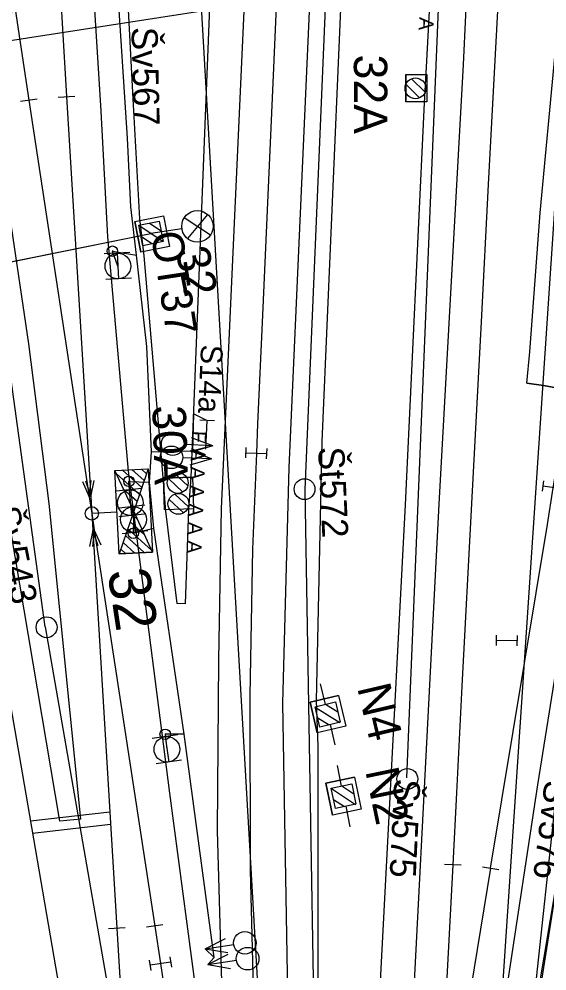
# Model space of a CAD drawing. Extents: x -545736 to -544888, y -1122892 to -1119128.
# Drawn here: x -545136.37 to -545111.06, y -1122123.65 to -1122078.04 of the extents above; entities that cross this region are included whole.
import ezdxf

# ---------------------------------------------------------------- set-up
doc = ezdxf.new("R2010")
doc.units = 0
for name, color, linetype in [('osvětlené plochy-hodnota-obrys', 7, 'Continuous'), ('Vrstva 1', 7, 'Continuous'), ('Vrstva 1 - Koleje', 7, 'Continuous'), ('Vrstva 11 - Trakce', 7, 'Continuous'), ('Vrstva 12 - Trakce zaklady', 7, 'Continuous'), ('Vrstva 2 - Vyhybky', 7, 'Continuous'), ('Vrstva 25', 7, 'Continuous'), ('Vrstva 27', 7, 'Continuous'), ('Vrstva 28 - zabzar', 7, 'Continuous'), ('Vrstva 3', 7, 'Continuous'), ('Vrstva 3 - Lisy - Pocitaci body', 7, 'Continuous'), ('Vrstva 35', 7, 'Continuous'), ('Vrstva 4 - Teren - stezky - prechody - plochy', 7, 'Continuous'), ('Vrstva 43', 7, 'Continuous'), ('Vrstva 44', 7, 'Continuous'), ('Vrstva 6 - Navesti', 7, 'Continuous'), ('Vrstva 7 - Namezniky-vystroj', 7, 'Continuous')]:
    doc.layers.add(name, color=color, linetype=linetype)

msp = doc.modelspace()

# ---------------------------------------------------------------- linework, layer by layer
at = {"layer": 'osvětlené plochy-hodnota-obrys'}
for points in [[(-545114.36, -1122142.005), (-545095.834, -1122030.811), (-545094.039, -1122008.497), (-545094.672, -1121983.393), (-545097.737, -1121961.902), (-545099.42, -1121918.553), (-545101.285, -1121870.536), (-545123.71, -1121759.379), (-545130.296, -1121736.567), (-545147.419, -1121693.847), (-545162.352, -1121662.092), (-545176.655, -1121642.604), (-545199.404, -1121614.631), (-545212.209, -1121594.037), (-545225.557, -1121565.516)], [(-545115.194, -1122188.84), (-545115.464, -1122158.52), (-545110.116, -1122078.531), (-545109.516, -1122044.98), (-545111.654, -1121993.485), (-545115.876, -1121955.778), (-545121.955, -1121920.051), (-545160.528, -1121723.806), (-545171.589, -1121690.909), (-545189.933, -1121650.816), (-545214.916, -1121599.46)], [(-545141.742, -1122267.38), (-545105.592, -1122261.055), (-545104.447, -1122260.603), (-545110.322, -1122216.729), (-545115.194, -1122188.84), (-545124.338, -1122134.271), (-545128.334, -1122064.958), (-545124.139, -1121980.114), (-545129.58, -1121934.549), (-545137.864, -1121889.42)]]:
    msp.add_lwpolyline(points, dxfattribs=at)
at = {"layer": 'Vrstva 1'}
msp.add_lwpolyline([(-545113.761, -1122118.721), (-545111.041, -1122102.252), (-545110.768, -1122100.493), (-545109.904, -1122095.374)], dxfattribs=at)
at = {"layer": 'Vrstva 1 - Koleje'}
for points in [[(-545113.063, -1122022.444), (-545112.892, -1122031.785), (-545112.733, -1122040.009), (-545112.597, -1122048.598), (-545112.627, -1122056.692), (-545112.832, -1122065.142), (-545113.129, -1122071.707), (-545113.221, -1122073.756), (-545113.873, -1122085.957), (-545114.218, -1122092.542), (-545114.679, -1122101.258), (-545115.139, -1122110.007), (-545115.402, -1122115.122), (-545115.579, -1122118.568), (-545116.454, -1122135.101), (-545117.248, -1122150.087), (-545117.326, -1122151.565)], [(-545135.031, -1122059.769), (-545135.004, -1122061.579), (-545134.974, -1122063.54), (-545134.727, -1122070.743), (-545134.304, -1122078.24), (-545134.091, -1122081.75), (-545132.926, -1122100.93), (-545132.877, -1122101.728)], [(-545138.77, -1122062.93), (-545138.502, -1122064.693), (-545137.471, -1122071.48), (-545135.893, -1122081.93), (-545132.998, -1122100.937), (-545132.877, -1122101.728)], [(-545144.042, -1122070.186), (-545142.439, -1122079.045), (-545140.859, -1122087.836), (-545139.085, -1122097.827), (-545138.903, -1122098.857), (-545138.476, -1122101.28), (-545137.685, -1122105.765), (-545136.217, -1122114.166), (-545134.691, -1122122.995), (-545133.624, -1122129.19), (-545132.751, -1122134.262), (-545129.915, -1122150.673), (-545127.814, -1122162.832), (-545127.224, -1122166.247), (-545127.086, -1122167.045)], [(-545123.814, -1122072.276), (-545124.174, -1122080.378), (-545124.539, -1122088.63), (-545124.701, -1122092.225), (-545124.934, -1122097.429), (-545124.989, -1122098.841), (-545125.168, -1122103.436), (-545125.309, -1122110.454), (-545125.289, -1122118.819), (-545125.073, -1122126.97), (-545124.644, -1122135.381), (-545124.26, -1122141.667), (-545123.976, -1122146.393), (-545122.97, -1122162.986), (-545120.279, -1122178.57), (-545120.143, -1122179.358)], [(-545132.877, -1122101.728), (-545132.757, -1122102.519), (-545129.864, -1122121.501), (-545129.591, -1122123.302), (-545129.087, -1122126.62), (-545128.539, -1122130.186), (-545127.363, -1122137.464), (-545126.26, -1122143.934), (-545125.795, -1122146.62), (-545122.97, -1122162.986), (-545120.279, -1122178.57), (-545120.143, -1122179.358)], [(-545132.877, -1122101.728), (-545132.829, -1122102.526), (-545131.676, -1122121.61), (-545130.935, -1122133.988), (-545129.915, -1122150.673), (-545127.814, -1122162.832), (-545127.224, -1122166.247), (-545127.086, -1122167.045)], [(-545113.761, -1122118.721), (-545116.454, -1122135.101), (-545117.248, -1122150.087), (-545117.326, -1122151.565)]]:
    msp.add_lwpolyline(points, dxfattribs=at)
at = {"layer": 'Vrstva 11 - Trakce'}
for p, q in [((-545117.548, -1122080.895), (-545116.902, -1122081.541)), ((-545117.818, -1122081.155), (-545117.163, -1122081.81)), ((-545130.108, -1122087.812), (-545129.559, -1122088.179)), ((-545160.593, -1122094.514), (-545130.043, -1122088.309)), ((-545130.628, -1122087.916), (-545129.455, -1122088.699)), ((-545130.528, -1122088.433), (-545129.972, -1122088.805)), ((-545129.207, -1122100.054), (-545128.516, -1122100.704)), ((-545128.931, -1122099.799), (-545128.28, -1122100.41)), ((-545129.177, -1122101.058), (-545128.487, -1122101.704)), ((-545128.902, -1122100.801), (-545128.249, -1122101.414)), ((-545121.683, -1122110.878), (-545121.912, -1122109.901)), ((-545122.165, -1122111.012), (-545120.991, -1122111.739)), ((-545121.678, -1122110.873), (-545121.084, -1122111.241)), ((-545122.043, -1122111.528), (-545121.507, -1122111.86)), ((-545121.458, -1122111.838), (-545121.226, -1122112.821)), ((-545120.907, -1122114.791), (-545121.109, -1122113.808)), ((-545120.901, -1122114.786), (-545120.318, -1122115.17)), ((-545121.392, -1122114.912), (-545120.239, -1122115.671)), ((-545121.285, -1122115.431), (-545120.758, -1122115.778)), ((-545120.708, -1122115.757), (-545120.503, -1122116.746))]:
    msp.add_line(p, q, dxfattribs=at)
for points in [[(-545129.65, -1122087.721), (-545129.455, -1122088.702), (-545130.436, -1122088.897), (-545130.631, -1122087.916)], [(-545121.197, -1122110.76), (-545120.968, -1122111.733), (-545121.941, -1122111.962), (-545122.17, -1122110.989)], [(-545120.417, -1122114.686), (-545120.215, -1122115.666), (-545121.195, -1122115.868), (-545121.397, -1122114.888)]]:
    msp.add_lwpolyline(points, close=True, dxfattribs=at)
for centre in [(-545117.364, -1122081.356), (-545128.758, -1122100.267), (-545128.726, -1122101.267)]:
    msp.add_circle(centre, 0.5, dxfattribs=at)
at = {"layer": 'Vrstva 12 - Trakce zaklady'}
for p, q in [((-545117.824, -1122080.693), (-545116.824, -1122080.692)), ((-545116.823, -1122082.005), (-545117.823, -1122082.006)), ((-545130.817, -1122087.732), (-545129.444, -1122087.458)), ((-545129.151, -1122088.928), (-545130.524, -1122089.202)), ((-545128.048, -1122099.992), (-545129.447, -1122100.036)), ((-545128, -1122101.513), (-545129.399, -1122101.557)), ((-545121.055, -1122110.451), (-545122.418, -1122110.771)), ((-545120.708, -1122111.927), (-545122.071, -1122112.247)), ((-545120.289, -1122114.367), (-545121.66, -1122114.65)), ((-545119.973, -1122115.899), (-545121.344, -1122116.182))]:
    msp.add_line(p, q, dxfattribs=at)
for points in [[(-545117.823, -1122082.006), (-545117.824, -1122080.693), (-545116.824, -1122080.692), (-545116.823, -1122082.005), (-545117.823, -1122082.006)], [(-545117.824, -1122080.693), (-545117.824, -1122080.693), (-545117.823, -1122082.006), (-545117.823, -1122082.006)], [(-545116.824, -1122080.692), (-545116.824, -1122080.692), (-545116.823, -1122082.005), (-545116.823, -1122082.005)], [(-545130.524, -1122089.202), (-545130.817, -1122087.732), (-545129.444, -1122087.458), (-545129.151, -1122088.928), (-545130.524, -1122089.202)], [(-545130.817, -1122087.732), (-545130.817, -1122087.732), (-545130.524, -1122089.202), (-545130.524, -1122089.202)], [(-545129.444, -1122087.458), (-545129.444, -1122087.458), (-545129.151, -1122088.928), (-545129.151, -1122088.928)], [(-545129.399, -1122101.557), (-545129.447, -1122100.036), (-545128.048, -1122099.992), (-545128, -1122101.513), (-545129.399, -1122101.557)], [(-545129.447, -1122100.036), (-545129.447, -1122100.036), (-545129.399, -1122101.557), (-545129.399, -1122101.557)], [(-545128.048, -1122099.992), (-545128.048, -1122099.992), (-545128, -1122101.513), (-545128, -1122101.513)], [(-545122.071, -1122112.247), (-545122.418, -1122110.771), (-545121.055, -1122110.451), (-545120.708, -1122111.927), (-545122.071, -1122112.247)], [(-545121.055, -1122110.451), (-545121.055, -1122110.451), (-545120.708, -1122111.927), (-545120.708, -1122111.927)], [(-545122.418, -1122110.771), (-545122.418, -1122110.771), (-545122.071, -1122112.247), (-545122.071, -1122112.247)], [(-545120.289, -1122114.367), (-545119.973, -1122115.899), (-545121.344, -1122116.182), (-545121.66, -1122114.65), (-545120.289, -1122114.367)], [(-545121.66, -1122114.65), (-545121.66, -1122114.65), (-545121.344, -1122116.182), (-545121.344, -1122116.182)], [(-545120.289, -1122114.367), (-545120.289, -1122114.367), (-545119.973, -1122115.899), (-545119.973, -1122115.899)]]:
    msp.add_lwpolyline(points, dxfattribs=at)
at = {"layer": 'Vrstva 2 - Vyhybky'}
for p, q in [((-545135.498, -1122081.87), (-545136.288, -1122081.99)), ((-545134.49, -1122081.774), (-545133.692, -1122081.726)), ((-545131.406, -1122099.649), (-545130.481, -1122100.483)), ((-545130.955, -1122099.626), (-545130.369, -1122100.154)), ((-545130.503, -1122099.603), (-545130.257, -1122099.824)), ((-545131.709, -1122099.807), (-545130.594, -1122100.813)), ((-545131.369, -1122100.545), (-545130.707, -1122101.142)), ((-545131.028, -1122101.283), (-545130.819, -1122101.472)), ((-545131.67, -1122101.67), (-545132.877, -1122101.728)), ((-545130.931, -1122101.8), (-545130.69, -1122102.017)), ((-545131.155, -1122102.458), (-545130.009, -1122103.492)), ((-545131.043, -1122102.129), (-545130.349, -1122102.754)), ((-545131.268, -1122102.788), (-545130.366, -1122103.601)), ((-545131.38, -1122103.117), (-545130.819, -1122103.624)), ((-545131.493, -1122103.447), (-545131.27, -1122103.648)), ((-545115.18, -1122118.589), (-545115.978, -1122118.547)), ((-545114.156, -1122118.656), (-545113.366, -1122118.786)), ((-545131.277, -1122121.586), (-545132.075, -1122121.634)), ((-545129.469, -1122121.441), (-545130.259, -1122121.561))]:
    msp.add_line(p, q, dxfattribs=at)
for points in [[(-545135.893, -1122081.93), (-545132.998, -1122100.937), (-545132.877, -1122101.728), (-545132.757, -1122102.519), (-545129.864, -1122121.501)], [(-545134.091, -1122081.75), (-545132.926, -1122100.93), (-545132.877, -1122101.728), (-545132.829, -1122102.526), (-545131.676, -1122121.61)], [(-545130.175, -1122099.586), (-545130.871, -1122101.624), (-545131.773, -1122099.668), (-545130.175, -1122099.586)], [(-545133.319, -1122100.204), (-545132.998, -1122100.937), (-545132.91, -1122100.142)], [(-545133.18, -1122100.171), (-545132.926, -1122100.93), (-545132.766, -1122100.146)], [(-545129.969, -1122103.58), (-545130.871, -1122101.624), (-545131.566, -1122103.663), (-545129.969, -1122103.58)], [(-545132.576, -1122103.285), (-545132.829, -1122102.526), (-545132.989, -1122103.31)], [(-545132.436, -1122103.252), (-545132.757, -1122102.519), (-545132.845, -1122103.314)], [(-545115.579, -1122118.568), (-545116.454, -1122135.101), (-545117.248, -1122150.087), (-545117.326, -1122151.565)], [(-545113.761, -1122118.721), (-545116.454, -1122135.101)]]:
    msp.add_lwpolyline(points, dxfattribs=at)
msp.add_lwpolyline([(-545130.175, -1122099.586), (-545129.969, -1122103.58), (-545131.566, -1122103.663), (-545131.773, -1122099.668)], close=True, dxfattribs=at)
msp.add_circle((-545132.877, -1122101.728), 0.32, dxfattribs=at)
at = {"layer": 'Vrstva 25'}
for p, q in [((-545127.331, -1122087.394), (-545128.293, -1122088.554)), ((-545127.194, -1122088.4), (-545128.443, -1122087.556)), ((-545128.56, -1122088.083), (-545130.043, -1122088.309))]:
    msp.add_line(p, q, dxfattribs=at)
msp.add_lwpolyline([(-545160.593, -1122094.514), (-545130.043, -1122088.309)], dxfattribs=at)
msp.add_circle((-545127.814, -1122087.972), 0.754, dxfattribs=at)
at = {"layer": 'Vrstva 27'}
for p, q in [((-545131.892, -1122089.135), (-545131.888, -1122089.185)), ((-545131.102, -1122100.165), (-545131.098, -1122100.215)), ((-545130.893, -1122102.655), (-545130.887, -1122102.705)), ((-545129.363, -1122112.285), (-545129.357, -1122112.335))]:
    msp.add_line(p, q, dxfattribs=at)
for centre in [(-545131.89, -1122089.16), (-545131.1, -1122100.19), (-545130.89, -1122102.68), (-545129.36, -1122112.31)]:
    msp.add_circle(centre, 0.25, dxfattribs=at)
at = {"layer": 'Vrstva 28 - zabzar'}
for points in [[(-545127.01, -1122123.01), (-545128.45, -1122112.3), (-545129.91, -1122102.44), (-545130.12, -1122100.23), (-545130.02, -1122098.77), (-545130.24, -1122093.73), (-545130.74, -1122089.35), (-545131, -1122087.03), (-545131.17, -1122083.74), (-545131.66, -1122076.12), (-545131.95, -1122065.09), (-545132.08, -1122064.03), (-545132.04, -1122061.55), (-545131.96, -1122058.03), (-545131.79, -1122051.05), (-545131.57, -1122044.14), (-545131.692, -1122036.343), (-545131.3, -1122024.96), (-545130.86, -1122020.8)], [(-545104.03, -1122096.48), (-545106.53, -1122096.32), (-545107.17, -1122096.2), (-545107.78, -1122096.12), (-545108.55, -1122096.09), (-545111.23, -1122095.6), (-545112.02, -1122095.49), (-545111.89, -1122093.99), (-545111.38, -1122087.33), (-545110.67, -1122079.69), (-545109.9, -1122076.04), (-545109.41, -1122075.97), (-545110.62, -1122076.05), (-545116.57, -1122075.81), (-545117.45, -1122075.87), (-545119.93, -1122076.16), (-545118.79, -1122075.59), (-545117.97, -1122075.33), (-545117.45, -1122075.87)], [(-545131.63, -1122089.87), (-545131.89, -1122089.16), (-545130.74, -1122089.35)], [(-545130.02, -1122098.77), (-545128.03, -1122098.72), (-545127.98, -1122096.95), (-545127.35, -1122097.27)], [(-545127.08, -1122098.49), (-545128.03, -1122098.72), (-545127.14, -1122099.11)], [(-545131.03, -1122101.21), (-545131.1, -1122100.19), (-545130.12, -1122100.23)], [(-545130.88, -1122102.02), (-545130.89, -1122102.68), (-545129.91, -1122102.44)], [(-545128.45, -1122112.3), (-545129.36, -1122112.31), (-545129.28, -1122113.03)], [(-545127.44, -1122122.59), (-545127.01, -1122123.01), (-545127.31, -1122123.35)]]:
    msp.add_lwpolyline(points, dxfattribs=at)
at = {"layer": 'Vrstva 3'}
for p, q in [((-545111.226, -1122100.173), (-545111.299, -1122100.668)), ((-545110.273, -1122100.566), (-545111.263, -1122100.42)), ((-545113.492, -1122107.559), (-545113.5, -1122108.059)), ((-545112.496, -1122107.825), (-545113.496, -1122107.809)), ((-545112.492, -1122107.575), (-545112.5, -1122108.075))]:
    msp.add_line(p, q, dxfattribs=at)
at = {"layer": 'Vrstva 3 - Lisy - Pocitaci body'}
for p, q in [((-545131.052, -1122089.218), (-545132.282, -1122089.292)), ((-545131.667, -1122089.255), (-545131.593, -1122090.485)), ((-545130.978, -1122090.448), (-545132.208, -1122090.522)), ((-545127.08, -1122098.49), (-545128.099, -1122098.1)), ((-545127.08, -1122098.49), (-545128.459, -1122098.429)), ((-545127.14, -1122099.11), (-545128.162, -1122098.727)), ((-545127.08, -1122098.49), (-545128.129, -1122098.789)), ((-545125.5, -1122099.068), (-545125.477, -1122098.569)), ((-545125.488, -1122098.819), (-545124.49, -1122098.863)), ((-545124.501, -1122099.113), (-545124.478, -1122098.614)), ((-545127.14, -1122099.11), (-545128.519, -1122099.06)), ((-545127.14, -1122099.11), (-545128.187, -1122099.417)), ((-545130.477, -1122100.537), (-545131.703, -1122100.657)), ((-545131.09, -1122100.597), (-545130.97, -1122101.823)), ((-545130.341, -1122101.336), (-545131.564, -1122101.481)), ((-545130.953, -1122101.408), (-545130.807, -1122102.632)), ((-545130.357, -1122101.763), (-545131.583, -1122101.883)), ((-545130.196, -1122102.559), (-545131.419, -1122102.704)), ((-545128.76, -1122112.331), (-545129.979, -1122112.51)), ((-545129.369, -1122112.42), (-545129.191, -1122113.64)), ((-545128.581, -1122113.55), (-545129.8, -1122113.729)), ((-545127.44, -1122122.59), (-545126.469, -1122122.093)), ((-545127.44, -1122122.59), (-545126.076, -1122122.382)), ((-545129.134, -1122122.98), (-545129.059, -1122123.474)), ((-545127.44, -1122122.59), (-545126.365, -1122122.775)), ((-545127.31, -1122123.35), (-545126.339, -1122122.853)), ((-545130.123, -1122123.13), (-545130.048, -1122123.624)), ((-545129.097, -1122123.227), (-545130.085, -1122123.377)), ((-545127.31, -1122123.35), (-545125.946, -1122123.142)), ((-545127.31, -1122123.35), (-545126.235, -1122123.535))]:
    msp.add_line(p, q, dxfattribs=at)
for centre, radius in [((-545131.629, -1122089.872), 0.616), ((-545129, -1122098.403), 0.542), ((-545129.061, -1122099.038), 0.542), ((-545131.029, -1122101.212), 0.616), ((-545130.879, -1122102.022), 0.616), ((-545129.279, -1122113.032), 0.616), ((-545125.539, -1122122.303), 0.542), ((-545125.409, -1122123.063), 0.542)]:
    msp.add_circle(centre, radius, dxfattribs=at)
at = {"layer": 'Vrstva 35'}
msp.add_lwpolyline([(-545112.02, -1122095.49), (-545111.23, -1122095.6), (-545108.55, -1122096.09), (-545107.78, -1122096.12)], dxfattribs=at)
at = {"layer": 'Vrstva 4 - Teren - stezky - prechody - plochy'}
for points in [[(-545126.473, -1121948.923), (-545126.334, -1121961.598), (-545126.775, -1121973.403), (-545128.646, -1121994.547), (-545129.488, -1122002.476), (-545132.005, -1122026.865), (-545132.877, -1122037.815), (-545133.414, -1122050.13), (-545133.441, -1122062.766), (-545133.197, -1122070.382), (-545132.437, -1122082.452), (-545132.119, -1122088.474), (-545131.133, -1122099.699), (-545129.153, -1122115.135), (-545127.499, -1122127.653)], [(-545126.473, -1121948.923), (-545125.498, -1121948.878), (-545124.184, -1121961.269), (-545123.043, -1121974.047), (-545122.441, -1121988.694), (-545122.5, -1122005.806), (-545125.338, -1122072.019), (-545126.673, -1122101.485), (-545126.806, -1122108.75), (-545126.872, -1122116.941), (-545126.568, -1122127.516), (-545127.499, -1122127.653)], [(-545124.588, -1121975.896), (-545125.381, -1121975.973), (-545127.1, -1121994.605), (-545127.824, -1122001.843), (-545127.936, -1122003.505), (-545130.359, -1122026.44), (-545131.479, -1122041.398), (-545131.574, -1122043.071), (-545131.763, -1122050.486), (-545131.671, -1122062.186), (-545131.587, -1122069.508), (-545131.465, -1122071.195), (-545130.904, -1122081.855), (-545130.59, -1122087.603), (-545130.381, -1122089.386), (-545129.466, -1122100.008), (-545129.347, -1122101.621), (-545128.799, -1122106.042)], [(-545124.588, -1121975.896), (-545123.969, -1121989.016), (-545124.103, -1122005.669), (-545127.033, -1122072.216), (-545128.137, -1122100.001), (-545128.245, -1122101.528), (-545128.406, -1122106.062), (-545128.799, -1122106.042)], [(-545133.405, -1122116.375), (-545134.411, -1122116.469), (-545137.844, -1122096.227), (-545141.752, -1122073.558), (-545147.149, -1122044.385), (-545150.888, -1122024.642), (-545146.335, -1122023.86)], [(-545133.405, -1122116.375), (-545134.922, -1122101.254), (-545135.901, -1122093.602), (-545138.886, -1122073.467), (-545143.407, -1122043.778), (-545146.335, -1122023.86)], [(-545122.244, -1122072.998), (-545123.427, -1122099.522), (-545123.733, -1122110.815), (-545123.482, -1122125.662), (-545123.02, -1122135.403), (-545122.203, -1122149.735), (-545120.91, -1122162.129), (-545120.22, -1122169.42), (-545119.271, -1122169.352), (-545119.184, -1122159.185), (-545118.765, -1122150.233), (-545117.972, -1122134.984), (-545116.235, -1122101.286), (-545115.059, -1122080.221), (-545114.393, -1122066.017)], [(-545120.773, -1122073.084), (-545121.846, -1122098.278), (-545122.129, -1122110.687), (-545122.037, -1122112.888), (-545122.048, -1122125.236), (-545121.591, -1122135.509), (-545121.296, -1122137.595), (-545120.735, -1122149.957), (-545120.23, -1122149.957), (-545119.607, -1122134.803), (-545117.841, -1122101.32), (-545116.928, -1122082.051), (-545116.858, -1122080.624), (-545116.073, -1122066.067)], [(-545107.25, -1122099.027), (-545108.284, -1122098.857), (-545108.463, -1122099.889), (-545109.116, -1122099.726), (-545111.517, -1122114.732), (-545113.636, -1122128.722), (-545114.924, -1122140.407), (-545115.72, -1122150.82), (-545116.074, -1122160.412), (-545116.164, -1122170.31), (-545115.882, -1122181.058), (-545115.315, -1122190.391), (-545114.306, -1122200.841), (-545112.168, -1122215.989), (-545108.495, -1122236.923), (-545107.8, -1122241.308)], [(-545107.25, -1122099.027), (-545109.842, -1122114.686), (-545111.989, -1122128.351), (-545113.399, -1122140.603), (-545114.133, -1122150.894), (-545114.519, -1122160.493), (-545114.536, -1122161.933), (-545114.651, -1122170.109), (-545114.316, -1122181.41), (-545113.904, -1122187.97), (-545113.738, -1122189.62), (-545112.509, -1122202.943), (-545112.353, -1122204.266), (-545110.91, -1122214.403), (-545106.965, -1122237.004), (-545106.526, -1122239.499)]]:
    msp.add_lwpolyline(points, dxfattribs=at)
at = {"layer": 'Vrstva 43'}
for centre in [(-545122.68, -1122100.563), (-545135.044, -1122107.183), (-545117.753, -1122114.452)]:
    msp.add_circle(centre, 0.5, dxfattribs=at)
at = {"layer": 'Vrstva 44'}
for points in [[(-545121.958, -1122140.931), (-545122.648, -1122100.584), (-545120.974, -1122060.822), (-545118.759, -1122022.005), (-545118.816, -1122021.663)], [(-545135.113, -1122107.162), (-545140.717, -1122066.523), (-545146.986, -1122027.871), (-545147.057, -1122027.496)], [(-545117.773, -1122114.404), (-545115.421, -1122056.969), (-545115.407, -1122056.634), (-545115.153, -1122056.619), (-545110.45, -1122056.795), (-545109.784, -1122056.831)], [(-545100.749, -1122302.024), (-545108.572, -1122258.755), (-545108.679, -1122258.214), (-545108.742, -1122257.838), (-545117.129, -1122210.278), (-545117.262, -1122209.864), (-545117.23, -1122209.512), (-545121.572, -1122184.377), (-545121.632, -1122183.916), (-545121.724, -1122183.534), (-545124.194, -1122170.238), (-545124.353, -1122170.102), (-545124.575, -1122169.952), (-545130.38, -1122170.732), (-545130.684, -1122170.66), (-545130.921, -1122170.43), (-545138.173, -1122128.601), (-545138.227, -1122128.313), (-545138.283, -1122127.929), (-545146.258, -1122081.287), (-545146.29, -1122080.665), (-545145.881, -1122080.467), (-545110.994, -1122075.048)], [(-545135.113, -1122107.162), (-545124.264, -1122169.613), (-545124.353, -1122170.102)], [(-545110.563, -1122114.533), (-545115.348, -1122158.996), (-545114.648, -1122182.442), (-545114.594, -1122182.532)]]:
    msp.add_lwpolyline(points, dxfattribs=at)
at = {"layer": 'Vrstva 6 - Navesti'}
for p, q in [((-545127, -1122097.285), (-545127.7, -1122097.255)), ((-545127.411, -1122098.655), (-545127.35, -1122097.27))]:
    msp.add_line(p, q, dxfattribs=at)
at = {"layer": 'Vrstva 7 - Namezniky-vystroj'}
for p, q in [((-545135.82, -1122116.463), (-545132.014, -1122116.02)), ((-545135.718, -1122117.055), (-545131.977, -1122116.62))]:
    msp.add_line(p, q, dxfattribs=at)

# ---------------------------------------------------------------- texts
at = {"layer": 'osvětlené plochy-hodnota-obrys'}
msp.add_text('30', height=22.7812, rotation=281.0956, dxfattribs=at).set_placement((-545163.755, -1122052.96))
at = {"layer": 'Vrstva 11 - Trakce'}
for s, rotation, p in [('32A', 270.0436, (-545120.316, -1122079.735)), ('32', 281.2724, (-545128.867, -1122089.094)), ('30A', 271.8076, (-545129.976, -1122096.565)), ('N4', 283.2297, (-545120.166, -1122110.069)), ('N2', 281.6547, (-545119.774, -1122114.062))]:
    msp.add_text(s, height=1.6, rotation=rotation, dxfattribs=at).set_placement(p)
at = {"layer": 'Vrstva 2 - Vyhybky'}
msp.add_text('32', height=2, rotation=278.6629, dxfattribs=at).set_placement((-545132.128, -1122104.508))
at = {"layer": 'Vrstva 25'}
msp.add_text('OT37', height=1.5, rotation=278.6603, dxfattribs=at).set_placement((-545130.043, -1122088.309))
at = {"layer": 'Vrstva 43'}
for s, rotation, p in [('Šv567', 271.2752, (-545130.977, -1122078.425)), ('Št572', 272.7032, (-545122.03, -1122098.559)), ('Šv543', 281.0323, (-545137.6, -1122101.503)), ('Šv575', 267.3004, (-545118.377, -1122114.423)), ('Šv576', 263.1027, (-545111.158, -1122114.479))]:
    msp.add_text(s, height=1.25, rotation=rotation, dxfattribs=at).set_placement(p)
at = {"layer": 'Vrstva 6 - Navesti'}
for s, height, rotation, p in [('  F A A A A A ', 0.7, 266.9902, (-545116.919, -1122073.053)), ('S14a', 1.05, 267.4495, (-545127.638, -1122093.618)), ('  F A A A A A A ', 0.7, 267.4781, (-545128.049, -1122097.239))]:
    msp.add_text(s, height=height, rotation=rotation, dxfattribs=at).set_placement(p)

doc.saveas('drawing.dxf')
